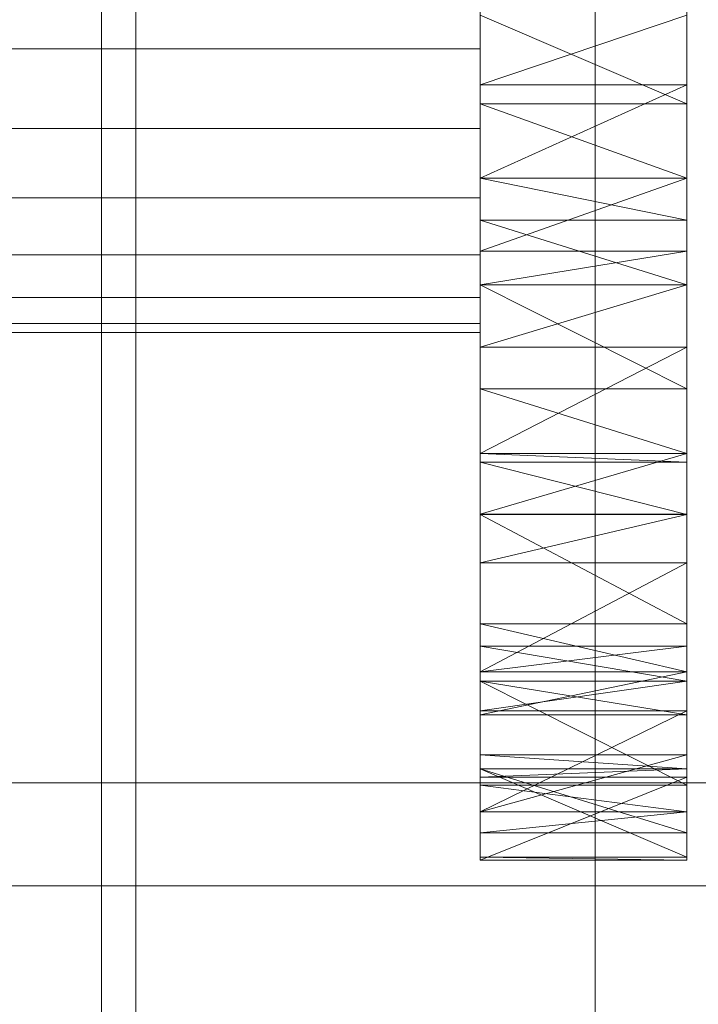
# Model space of a CAD drawing. Header units: millimetres. Extents: x -2233 to 61924, y -68080 to 6847.
# Tile 363 of 656: x 1390 to 1449, y -34172 to -34086. Entities that reach past the tile are written whole.
import ezdxf

# ---------------------------------------------------------------- set-up
doc = ezdxf.new("R2010")
doc.units = ezdxf.units.MM
for name, color, linetype, lineweight in [('COTAS_O', 1, 'Continuous', 0), ('COTAS_P', 1, 'Continuous', 0), ('frontal_C03', 7, 'Continuous', 0), ('frontal_secador', 7, 'Continuous', 0)]:
    doc.layers.add(name, color=color, linetype=linetype, lineweight=lineweight)
doc.dimstyles.new('R19_100', dxfattribs={"dimtxt": 250, "dimasz": 150, "dimexe": 150, "dimexo": 80, "dimgap": 100, "dimtad": 1, "dimtih": 1, "dimtoh": 1, "dimdsep": 46, "dimcen": 0.09, "dimadec": 0, "dimazin": 0, "dimtfac": 1, "dimtdec": 4, "dimtofl": 0, "dimtmove": 0, "dimatfit": 3, "dimfxl": 1, "dimtolj": 1, "dimtzin": 0, "dimarcsym": 0})

# ---------------------------------------------------------------- blocks, each defined once
blk = doc.blocks.new('DIM_R28_50')
at = {"layer": 'COTAS_P'}
for p, q in [((1705.784, -34504.945), (1551.897, -34475.895)), ((-194.216, -34704.945), (1705.784, -34504.945)), ((1705.784, -34504.945), (1561.319, -34565.401)), ((1800, -35400), (1705.784, -34504.945)), ((-194.216, -34704.945), (-49.751, -34644.49)), ((-100, -35600), (-194.216, -34704.945)), ((-194.216, -34704.945), (-40.33, -34733.995))]:
    blk.add_line(p, q, dxfattribs=at)
blk.add_text('1910.5 P', height=250, rotation=6.00901, dxfattribs=at).set_placement((745.315, -34505.495))
blk = doc.blocks.new('DIM_R28_52')
at = {"layer": 'COTAS_O'}
for p, q in [((-1725, -33700), (-1575, -33655)), ((1725, -33700), (1575, -33655)), ((-1725, -34400), (-1725, -33700)), ((-1725, -33700), (1725, -33700)), ((-1725, -33700), (-1575, -33745)), ((1725, -33700), (1575, -33745)), ((1725, -34400), (1725, -33700))]:
    blk.add_line(p, q, dxfattribs=at)
blk.add_text('3450 O', height=250, dxfattribs=at).set_placement((0, -33600))

msp = doc.modelspace()

# ---------------------------------------------------------------- linework, layer by layer
at = {"layer": 'frontal_C03'}
for p, q in [((1440, -34274.308), (1440, -33927.401)), ((1440, -33936.384), (1440, -34283.291)), ((-1500, -34152.753), (1500, -34152.753)), ((1500, -34161.736), (-1500, -34161.736))]:
    msp.add_line(p, q, dxfattribs=at)
at = {"layer": 'frontal_secador'}
for p, q in [((1400, -36000), (1400, -33000)), ((1397, -35940), (1397, -33075)), ((1400, -36000), (1400, -33075)), ((1400, -34600), (1400, -33075)), ((1400, -35940), (1400, -33075)), ((1400, -34650), (1400, -33075)), ((1400, -36000), (1400, -33250)), ((1430, -34109.365), (1430, -34017.639)), ((1430, -34151.527), (1430, -34017.639)), ((1448, -34017.639), (1448, -34109.365)), ((1448, -34017.639), (1448, -34151.527)), ((1430, -34109.365), (1430, -34061.142)), ((1448, -34061.142), (1448, -34109.365)), ((1430, -34081.304), (1430, -34088.807)), ((1430, -34085.858), (1430, -34103.732)), ((1430, -34093.576), (1430, -34085.858)), ((1430, -34109.365), (1430, -34085.858)), ((1430, -34085.858), (1430, -34091.942)), ((1430, -34085.858), (1430, -34129.361)), ((1430, -34085.858), (1430, -34151.527)), ((1448, -34085.858), (1430, -34091.942)), ((1448, -34093.576), (1430, -34085.858)), ((1448, -34103.732), (1448, -34085.858)), ((1448, -34085.858), (1448, -34093.576)), ((1448, -34085.858), (1448, -34109.365)), ((1448, -34091.942), (1448, -34085.858)), ((1448, -34129.361), (1448, -34085.858)), ((1448, -34151.527), (1448, -34085.858)), ((1430, -34088.807), (1325, -34088.807)), ((1430, -34088.807), (1430, -34095.723)), ((1430, -34106.411), (1430, -34091.942)), ((1430, -34091.942), (1430, -34100.075)), ((1430, -34109.365), (1430, -34091.942)), ((1448, -34091.942), (1430, -34091.942)), ((1448, -34091.942), (1430, -34100.075)), ((1448, -34091.942), (1448, -34106.411)), ((1448, -34100.075), (1448, -34091.942)), ((1448, -34091.942), (1448, -34109.365)), ((1430, -34093.576), (1430, -34103.732)), ((1430, -34100.075), (1430, -34093.576)), ((1448, -34100.075), (1430, -34093.576)), ((1448, -34093.576), (1430, -34093.576)), ((1448, -34103.732), (1448, -34093.576)), ((1448, -34093.576), (1448, -34100.075)), ((1430, -34095.723), (1325, -34095.723)), ((1430, -34095.723), (1430, -34101.784)), ((1430, -34100.075), (1430, -34106.411)), ((1430, -34103.732), (1430, -34100.075)), ((1448, -34100.075), (1430, -34100.075)), ((1448, -34100.075), (1430, -34106.411)), ((1448, -34103.732), (1430, -34100.075)), ((1448, -34106.411), (1448, -34100.075)), ((1448, -34100.075), (1448, -34103.732)), ((1430, -34101.784), (1325, -34101.784)), ((1430, -34101.784), (1430, -34106.759)), ((1430, -34109.365), (1430, -34103.732)), ((1448, -34109.365), (1430, -34103.732)), ((1448, -34103.732), (1430, -34103.732)), ((1448, -34103.732), (1448, -34109.365)), ((1430, -34106.411), (1430, -34109.365)), ((1448, -34106.411), (1430, -34106.411)), ((1448, -34106.411), (1430, -34109.365)), ((1448, -34109.365), (1448, -34106.411)), ((1430, -34106.759), (1325, -34106.759)), ((1430, -34106.759), (1430, -34110.455)), ((1430, -34109.365), (1430, -34124.806)), ((1430, -34118.435), (1430, -34109.365)), ((1430, -34129.361), (1430, -34109.365)), ((1430, -34109.365), (1430, -34114.777)), ((1430, -34143.89), (1430, -34109.365)), ((1430, -34151.527), (1430, -34109.365)), ((1448, -34109.365), (1430, -34109.365)), ((1448, -34109.365), (1430, -34114.777)), ((1448, -34118.435), (1430, -34109.365)), ((1448, -34124.806), (1448, -34109.365)), ((1448, -34109.365), (1448, -34118.435)), ((1448, -34109.365), (1448, -34129.361)), ((1448, -34114.777), (1448, -34109.365)), ((1448, -34109.365), (1448, -34143.89)), ((1448, -34109.365), (1448, -34151.527)), ((1430, -34110.455), (1325, -34110.455)), ((1430, -34110.455), (1430, -34112.731)), ((1430, -34112.731), (1325, -34112.731)), ((1430, -34113.5), (1325, -34113.5)), ((1430, -34112.731), (1430, -34113.5)), ((1430, -34129.353), (1430, -34114.777)), ((1430, -34114.777), (1430, -34124.05)), ((1430, -34129.361), (1430, -34114.777)), ((1448, -34114.777), (1430, -34114.777)), ((1448, -34114.777), (1430, -34124.05)), ((1448, -34114.777), (1448, -34129.353)), ((1448, -34124.05), (1448, -34114.777)), ((1448, -34114.777), (1448, -34129.361)), ((1430, -34118.435), (1430, -34124.806)), ((1430, -34124.05), (1430, -34118.435)), ((1448, -34124.05), (1430, -34118.435)), ((1448, -34118.435), (1430, -34118.435)), ((1448, -34124.806), (1448, -34118.435)), ((1448, -34118.435), (1448, -34124.05)), ((1430, -34124.05), (1430, -34129.353)), ((1430, -34124.806), (1430, -34124.05)), ((1448, -34124.05), (1430, -34124.05)), ((1448, -34124.05), (1430, -34129.353)), ((1448, -34124.806), (1430, -34124.05)), ((1448, -34129.353), (1448, -34124.05)), ((1448, -34124.05), (1448, -34124.806)), ((1430, -34129.361), (1430, -34124.806)), ((1448, -34129.361), (1430, -34124.806)), ((1448, -34124.806), (1430, -34124.806)), ((1448, -34124.806), (1448, -34129.361)), ((1448, -34129.353), (1430, -34129.353)), ((1448, -34129.353), (1430, -34129.361)), ((1430, -34129.361), (1430, -34140.859)), ((1430, -34138.895), (1430, -34129.361)), ((1430, -34143.89), (1430, -34129.361)), ((1430, -34129.361), (1430, -34133.572)), ((1430, -34129.361), (1430, -34151.527)), ((1448, -34129.361), (1430, -34129.361)), ((1448, -34129.361), (1430, -34133.572)), ((1448, -34138.895), (1430, -34129.361)), ((1448, -34140.859), (1448, -34129.361)), ((1448, -34129.361), (1448, -34138.895)), ((1448, -34129.361), (1448, -34143.89)), ((1448, -34133.572), (1448, -34129.361)), ((1448, -34151.527), (1448, -34129.361)), ((1430, -34146.827), (1430, -34133.572)), ((1430, -34133.572), (1430, -34143.075)), ((1430, -34143.89), (1430, -34133.572)), ((1448, -34133.572), (1430, -34133.572)), ((1448, -34133.572), (1430, -34143.075)), ((1448, -34133.572), (1448, -34146.827)), ((1448, -34143.075), (1448, -34133.572)), ((1448, -34133.572), (1448, -34143.89)), ((1430, -34138.895), (1430, -34140.859)), ((1430, -34143.075), (1430, -34138.895)), ((1448, -34143.075), (1430, -34138.895)), ((1448, -34138.895), (1430, -34138.895)), ((1448, -34140.859), (1448, -34138.895)), ((1448, -34138.895), (1448, -34143.075)), ((1430, -34140.859), (1430, -34143.075)), ((1430, -34143.89), (1430, -34140.859)), ((1448, -34143.89), (1430, -34140.859)), ((1448, -34140.859), (1430, -34140.859)), ((1448, -34140.859), (1430, -34143.075)), ((1448, -34143.075), (1448, -34140.859)), ((1448, -34140.859), (1448, -34143.89)), ((1430, -34143.075), (1430, -34146.827)), ((1448, -34143.075), (1430, -34143.075)), ((1448, -34143.075), (1430, -34146.827)), ((1448, -34146.827), (1448, -34143.075)), ((1430, -34146.827), (1430, -34143.89)), ((1430, -34143.89), (1430, -34150.317)), ((1430, -34152.954), (1430, -34143.89)), ((1430, -34151.527), (1430, -34143.89)), ((1430, -34143.89), (1430, -34146.486)), ((1448, -34146.827), (1430, -34143.89)), ((1448, -34143.89), (1430, -34143.89)), ((1448, -34143.89), (1430, -34146.486)), ((1448, -34152.954), (1430, -34143.89)), ((1448, -34143.89), (1448, -34146.827)), ((1448, -34150.317), (1448, -34143.89)), ((1448, -34143.89), (1448, -34152.954)), ((1448, -34143.89), (1448, -34151.527)), ((1448, -34146.486), (1448, -34143.89)), ((1430, -34157.124), (1430, -34146.486)), ((1430, -34146.486), (1430, -34155.291)), ((1430, -34151.527), (1430, -34146.486)), ((1448, -34146.486), (1430, -34146.486)), ((1448, -34146.486), (1430, -34155.291)), ((1448, -34146.827), (1430, -34146.827)), ((1448, -34146.486), (1448, -34157.124)), ((1448, -34155.291), (1448, -34146.486)), ((1448, -34146.486), (1448, -34151.527)), ((1430, -34152.954), (1430, -34150.317)), ((1430, -34150.317), (1430, -34155.291)), ((1430, -34151.527), (1430, -34150.317)), ((1448, -34151.527), (1430, -34150.317)), ((1448, -34150.317), (1430, -34150.317)), ((1448, -34150.317), (1430, -34155.291)), ((1448, -34150.317), (1448, -34152.954)), ((1448, -34155.291), (1448, -34150.317)), ((1448, -34150.317), (1448, -34151.527)), ((1430, -34157.124), (1430, -34151.527)), ((1430, -34151.527), (1430, -34152.256)), ((1430, -34159.235), (1430, -34151.527)), ((1448, -34157.124), (1430, -34151.527)), ((1448, -34151.527), (1430, -34151.527)), ((1448, -34151.527), (1430, -34152.256)), ((1448, -34159.235), (1430, -34151.527)), ((1448, -34151.527), (1448, -34157.124)), ((1448, -34152.256), (1448, -34151.527)), ((1448, -34151.527), (1448, -34159.235)), ((1430, -34159.235), (1430, -34152.256)), ((1430, -34152.256), (1430, -34159.5)), ((1448, -34152.256), (1430, -34152.256)), ((1448, -34152.256), (1430, -34159.5)), ((1430, -34155.291), (1430, -34152.954)), ((1448, -34155.291), (1430, -34152.954)), ((1448, -34152.954), (1430, -34152.954)), ((1448, -34152.256), (1448, -34159.235)), ((1448, -34159.5), (1448, -34152.256)), ((1448, -34152.954), (1448, -34155.291)), ((1430, -34155.291), (1430, -34157.124)), ((1448, -34155.291), (1430, -34155.291)), ((1448, -34155.291), (1430, -34157.124)), ((1448, -34157.124), (1448, -34155.291)), ((1448, -34157.124), (1430, -34157.124)), ((1430, -34159.5), (1430, -34159.235)), ((1448, -34159.5), (1430, -34159.235)), ((1448, -34159.235), (1430, -34159.235)), ((1448, -34159.5), (1430, -34159.5)), ((1448, -34159.235), (1448, -34159.5))]:
    msp.add_line(p, q, dxfattribs=at)

# ---------------------------------------------------------------- dimensions: what is measured, and where the dimension line sits
at = {"layer": 'COTAS_O'}
dim = msp.add_aligned_dim(p1=(-1725, -34400), p2=(1725, -34400), distance=700, text='<> O', dimstyle='R19_100', dxfattribs=at)
dim.commit()
dim.dimension.update_dxf_attribs({"geometry": 'DIM_R28_52', "text_midpoint": (0, -33700)})
at = {"layer": 'COTAS_P'}
dim = msp.add_aligned_dim(p1=(-100, -35600), p2=(1800, -35400), distance=900, text='<> P', dimstyle='R19_100', dxfattribs=at)
dim.commit()
dim.dimension.update_dxf_attribs({"geometry": 'DIM_R28_50', "text_midpoint": (755.784, -34604.945)})

doc.saveas('drawing.dxf')
